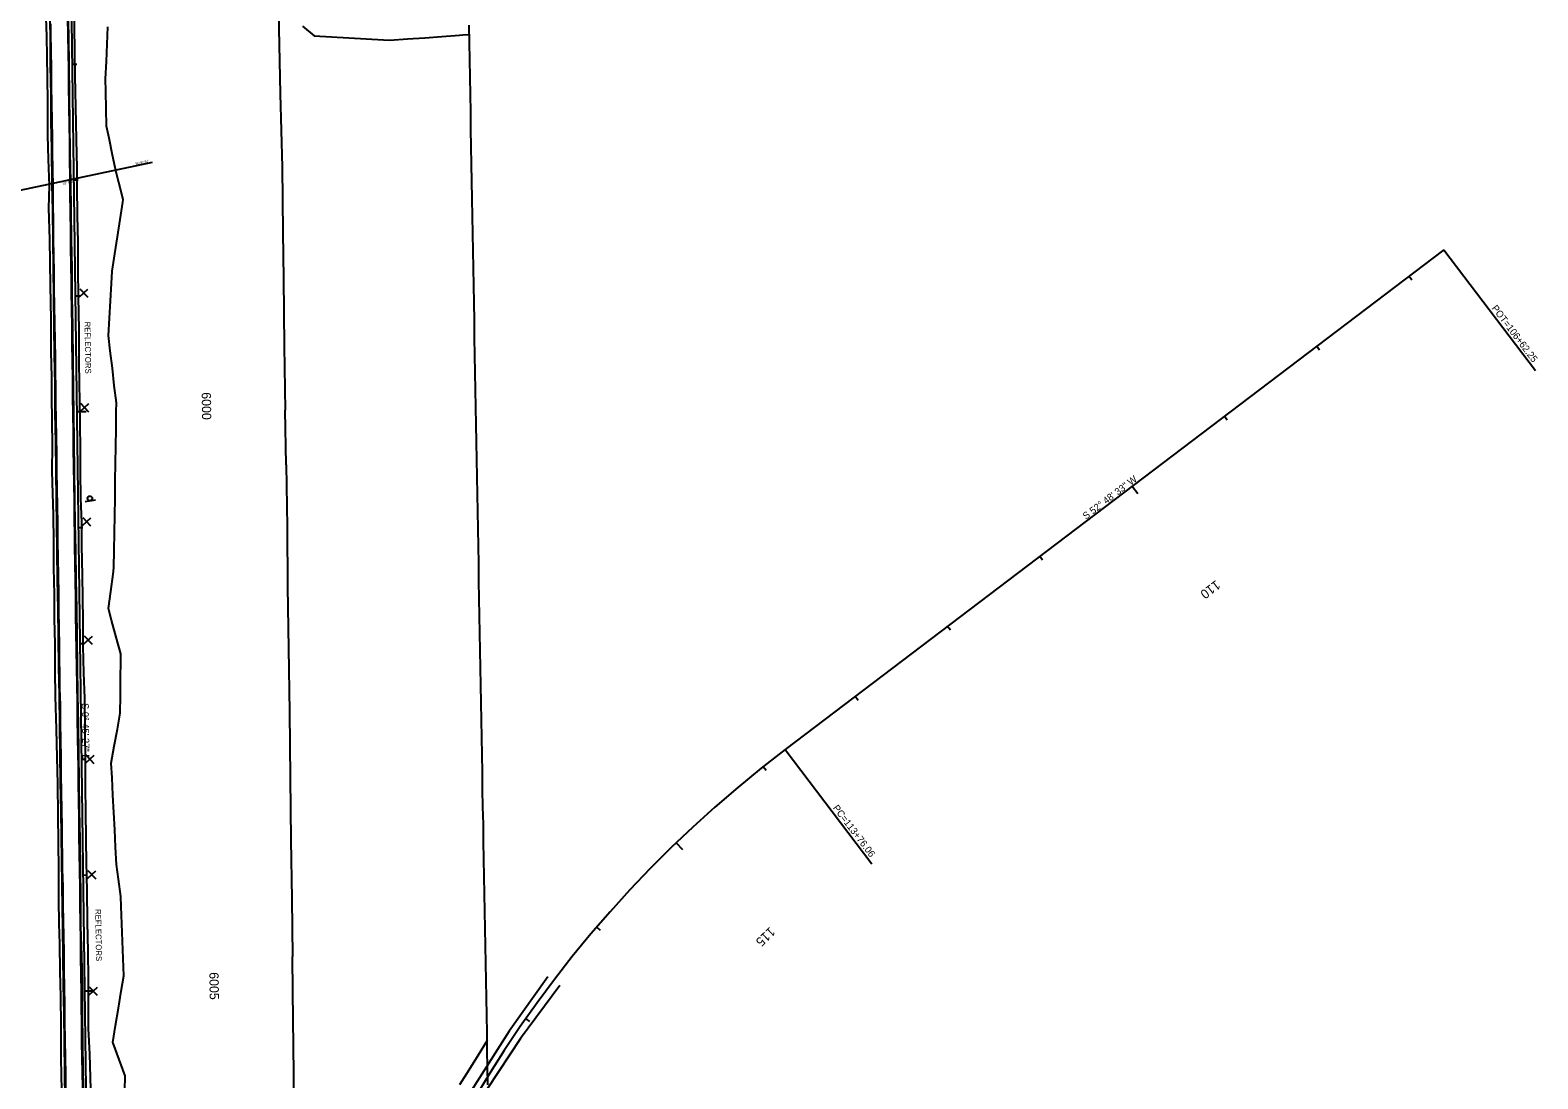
# Model space of a CAD drawing. Extents: x 2132221 to 2141942, y 535736 to 547298.
# Drawn here: x 2138929 to 2140230, y 540662 to 541568 of the extents above; entities that cross this region are included whole.
import ezdxf

# ---------------------------------------------------------------- set-up
doc = ezdxf.new("R2010")
doc.units = 0
for name, color, linetype in [('RD_EX_BldgApp', 7, 'Continuous'), ('RD_EX_Conc', 7, 'Continuous'), ('RD_EX_DR_Inlet_txCode', 7, 'Continuous'), ('RD_EX_DR_Pipe', 7, 'Continuous'), ('RD_EX_DR_Pipe_txCode', 7, 'Continuous'), ('RD_EX_Driveway', 7, 'Continuous'), ('RD_EX_Fence_Other', 7, 'Continuous'), ('RD_EX_Misc', 7, 'Continuous'), ('RD_EX_Misc_txCode', 7, 'Continuous'), ('RD_EX_Road', 7, 'Continuous'), ('RD_EX_VEG', 7, 'Continuous'), ('RD_HC_Cl', 7, 'Continuous'), ('RD_HC_Data', 7, 'Continuous'), ('RD_HC_Data_Tic', 7, 'Continuous'), ('RD_HC_TX_Sta50', 7, 'Continuous'), ('TOPO_E_TLIML-Line', 7, 'Continuous')]:
    doc.layers.add(name, color=color, linetype=linetype)

msp = doc.modelspace()

# ---------------------------------------------------------------- linework, layer by layer
at = {"layer": 'RD_EX_BldgApp'}
msp.add_line((2138976, 541160.7), (2138984.9, 541162.4), dxfattribs=at)
msp.add_circle((2138980.1, 541163.5), 2, dxfattribs=at)
at = {"layer": 'RD_EX_Conc'}
for points in [[(2138946, 541561.8), (2138945.5, 541586.8), (2138945.3, 541611.6), (2138944.8, 541636.7), (2138944.6, 541661.2), (2138944.3, 541686.5), (2138944.4, 541711.2), (2138945.2, 541736), (2138946.6, 541760.9), (2138948.8, 541786), (2138951.9, 541810.5), (2138955.4, 541835.2), (2138959.4, 541859.8), (2138964.2, 541884.1)], [(2138962.2, 541536.9), (2138961.8, 541562.1), (2138961.4, 541586.7), (2138961.1, 541611.7), (2138960.9, 541636.7), (2138960.4, 541661.5), (2138960.2, 541686.2), (2138960.4, 541711), (2138961.1, 541735.4), (2138962.6, 541759.8), (2138964.6, 541784), (2138967.6, 541808.7), (2138971.1, 541833.1), (2138975.3, 541857.2), (2138979.8, 541881)], [(2138947.6, 541434), (2138947.2, 541465.5), (2138946.8, 541488.3), (2138946.6, 541511.9), (2138946.2, 541536.8), (2138946, 541561.8)], [(2138963.7, 541437), (2138963.2, 541462.1), (2138962.9, 541486.9), (2138962.5, 541512.2), (2138962.2, 541536.9)], [(2138958.8, 540643.7), (2138958.5, 540668.8), (2138958.1, 540693.6), (2138957.8, 540718.6), (2138957.4, 540743.6), (2138957.1, 540768.5), (2138956.7, 540793.4), (2138956.5, 540809.5), (2138955.2, 540893.6), (2138954.8, 540918.6), (2138954.5, 540943.4), (2138954.2, 540968.4), (2138953.8, 540993.3), (2138953.4, 541018.1), (2138953.1, 541042.9), (2138952.7, 541068.2), (2138952.2, 541093.1), (2138951.9, 541118.1), (2138951.7, 541141.5), (2138951.3, 541162.2), (2138951, 541187.2), (2138950.7, 541212.2), (2138950.2, 541237.2), (2138950, 541262.1), (2138949.7, 541287.1), (2138949.4, 541312.1), (2138949, 541337.1), (2138948.6, 541362.1), (2138948.4, 541387.1), (2138948, 541411.9), (2138947.6, 541434)], [(2138974.8, 540644.3), (2138974.4, 540669.3), (2138974.1, 540694.2), (2138973.8, 540719), (2138973.6, 540744.1), (2138973.2, 540768.8), (2138972.4, 540794), (2138972.2, 540819), (2138972, 540843.7), (2138971.6, 540869), (2138971.2, 540894), (2138970.8, 540919.1), (2138970.5, 540944), (2138970.2, 540968.7), (2138969.7, 540993.8), (2138969.5, 541018.8), (2138969, 541043.4), (2138968.7, 541068.5), (2138968.3, 541093.8), (2138967.9, 541118.6), (2138967.5, 541141.9), (2138967.2, 541162.4), (2138966.9, 541187.7), (2138966.6, 541212.3), (2138966.3, 541237.1), (2138965.7, 541280.5), (2138965.3, 541312.4), (2138964.9, 541337.3), (2138964.7, 541362.3), (2138964.3, 541387), (2138964, 541412.4), (2138963.7, 541437)]]:
    msp.add_lwpolyline(points, dxfattribs=at)
at = {"layer": 'RD_EX_DR_Pipe'}
msp.add_line((2139034, 541453.5), (2138887.3, 541422.4), dxfattribs=at)
at = {"layer": 'RD_EX_Driveway'}
for points in [[(2139375.5, 540750.5), (2139341.9, 540703.7), (2139314.3, 540660.2), (2139285.4, 540614.3), (2139260.8, 540569.9), (2139237.3, 540520.3), (2139217.3, 540472.7), (2139203.1, 540422.7), (2139191.9, 540369.7), (2139183.5, 540318.4), (2139176.9, 540267), (2139170.5, 540214.7), (2139166.2, 540162.6), (2139164.6, 540094), (2139167.5, 540037), (2139175.6, 539964.2)], [(2139385.8, 540743), (2139351.7, 540697.3), (2139323.3, 540654.3), (2139295.6, 540608.6), (2139271.4, 540564), (2139248.4, 540514.7), (2139230, 540468.9), (2139215.3, 540419.4), (2139204.7, 540368.2), (2139197.1, 540317.2), (2139190.3, 540266.1), (2139182.5, 540214.2), (2139178.3, 540162.7), (2139177.5, 540093.8), (2139180.1, 540038.7), (2139189.6, 539965.5)]]:
    msp.add_lwpolyline(points, dxfattribs=at)
at = {"layer": 'RD_EX_Fence_Other'}
for p, q in [((2139149.6, 541192.5), (2139148.7, 541239.8)), ((2139155.4, 540737.9), (2139154.9, 540768.1))]:
    msp.add_line(p, q, dxfattribs=at)
for points in [[(2139141.6, 541672.7), (2139142.4, 541621.9), (2139143.3, 541569.1), (2139144.3, 541512.7), (2139146, 541449.4), (2139146.7, 541393.4), (2139147.2, 541353.2), (2139147.7, 541294.9), (2139148.7, 541239.8)], [(2139149.6, 541192.5), (2139150.3, 541139.1), (2139150.8, 541087.1), (2139151.4, 541033.9), (2139152.3, 540979.4), (2139152.9, 540922.3), (2139153.6, 540868.4), (2139154.3, 540817.8), (2139154.9, 540768.1)], [(2139159, 540375.7), (2139158.3, 540435.3), (2139157.5, 540488.7), (2139157.6, 540516.8), (2139157.1, 540575.5), (2139156.5, 540627.4), (2139156, 540666.9), (2139155.4, 540737.9)]]:
    msp.add_lwpolyline(points, dxfattribs=at)
at = {"layer": 'RD_EX_Misc'}
for p, q in [((2138971.1, 541337.5), (2138978.4, 541344.2)), ((2138971.4, 541344.5), (2138978.2, 541337.2)), ((2138971.8, 541238.5), (2138979.2, 541245.3)), ((2138972.1, 541245.6), (2138978.9, 541238.2)), ((2138973.7, 541140), (2138981, 541146.8)), ((2138973.9, 541147.1), (2138980.7, 541139.8)), ((2138974.9, 541038), (2138982.3, 541044.7)), ((2138975.2, 541045), (2138982, 541037.7)), ((2138976.3, 540935.1), (2138983.7, 540941.9)), ((2138976.6, 540942.2), (2138983.4, 540934.8)), ((2138978, 540835.4), (2138985.3, 540842.1)), ((2138978.3, 540842.4), (2138985.1, 540835.1)), ((2138979.4, 540735), (2138986.7, 540741.7)), ((2138979.6, 540742), (2138986.4, 540734.7))]:
    msp.add_line(p, q, dxfattribs=at)
for points in [[(2138959.4, 540651), (2138959.2, 540666), (2138959.2, 540666.3), (2138959, 540681.3), (2138958.8, 540696.3), (2138958.6, 540711.3), (2138958.4, 540726.3), (2138958.2, 540741.3), (2138958, 540756.3), (2138957.8, 540771.3), (2138957.6, 540786.3), (2138957.4, 540798.4), (2138957.1, 540813.4), (2138956.9, 540828.4), (2138956.6, 540843.4), (2138956.4, 540858.4), (2138956.3, 540864.9), (2138956.1, 540879.9), (2138955.8, 540894.9), (2138955.6, 540909.9), (2138955.4, 540924.9), (2138955.2, 540939.9), (2138955, 540954.9), (2138954.8, 540969.9), (2138954.6, 540984.9), (2138954.3, 540999.9), (2138954.1, 541014.9), (2138954, 541021.8), (2138953.8, 541036.8), (2138953.6, 541051.8), (2138953.4, 541066.8), (2138953.2, 541081.8), (2138953, 541096.8), (2138952.7, 541111.8), (2138952.5, 541126.7), (2138952.3, 541141.7), (2138952.1, 541156.7), (2138951.9, 541171.7), (2138951.7, 541186.7), (2138951.5, 541201.7), (2138951.2, 541216.7), (2138951, 541231.7), (2138950.8, 541246.7), (2138950.6, 541261.7), (2138950.5, 541269.8), (2138950.3, 541284.8), (2138950.1, 541299.8), (2138949.8, 541314.8), (2138949.6, 541329.8), (2138949.4, 541344.8), (2138949.2, 541359.8), (2138949, 541372.8), (2138948.8, 541387.8), (2138948.7, 541402.8), (2138948.5, 541417.8), (2138948.3, 541432.8), (2138948.1, 541447.8), (2138947.9, 541462.8), (2138947.8, 541474.7), (2138947.6, 541489.7), (2138947.3, 541504.7), (2138947.1, 541519.7), (2138946.9, 541534.7), (2138946.7, 541549.7), (2138946.5, 541564.7), (2138946.3, 541573.2)], [(2138960.9, 541578.5), (2138961.1, 541563.5), (2138961.3, 541548.5), (2138961.5, 541533.5), (2138961.7, 541518.5), (2138961.9, 541503.5), (2138962, 541500.9), (2138962.2, 541485.9), (2138962.4, 541470.9), (2138962.5, 541455.9), (2138962.7, 541440.9), (2138962.9, 541425.9), (2138963.1, 541411), (2138963.1, 541409.9), (2138963.3, 541394.9), (2138963.5, 541379.9), (2138963.7, 541364.9), (2138963.9, 541349.9), (2138964, 541342), (2138964.2, 541327), (2138964.4, 541312), (2138964.6, 541297), (2138964.8, 541282), (2138965, 541267), (2138965.2, 541252), (2138965.2, 541251.1), (2138965.4, 541236.1), (2138965.6, 541221.1), (2138965.8, 541206.1), (2138966, 541191.1), (2138966.2, 541176.1), (2138966.4, 541161.1), (2138966.6, 541146.1), (2138966.8, 541131.1), (2138966.9, 541122.4), (2138967.1, 541107.4), (2138967.4, 541092.4), (2138967.6, 541077.4), (2138967.8, 541062.4), (2138968.1, 541047.4), (2138968.3, 541032.4), (2138968.5, 541017.4), (2138968.8, 541002.4), (2138969, 540987.4), (2138969.2, 540972.4), (2138969.5, 540957.4), (2138969.7, 540942.4), (2138969.9, 540932.4), (2138970.1, 540917.4), (2138970.3, 540902.4), (2138970.5, 540887.4), (2138970.7, 540872.4), (2138970.9, 540857.4), (2138971.1, 540842.4), (2138971.3, 540827.4), (2138971.5, 540812.4), (2138971.7, 540797.4), (2138971.9, 540782.4), (2138972.1, 540767.4), (2138972.3, 540752.4), (2138972.5, 540737.4), (2138972.6, 540724.9), (2138972.8, 540709.9), (2138973, 540694.9), (2138973.2, 540679.9), (2138973.4, 540668.9), (2138973.6, 540654)]]:
    msp.add_lwpolyline(points, dxfattribs=at)
at = {"layer": 'RD_EX_Road'}
for points in [[(2138942.8, 541562.5), (2138941.9, 541594.6), (2138941.8, 541620.6), (2138941.3, 541652.6), (2138940.9, 541688), (2138941.5, 541715), (2138942.5, 541743.9), (2138944.1, 541768.6), (2138946.7, 541793), (2138948.5, 541813.5), (2138952, 541835.9), (2138956, 541858.8), (2138961, 541886.6)], [(2138967, 541547), (2138966.8, 541573.2), (2138966.4, 541601.4), (2138966.2, 541631.7), (2138965.5, 541663.7), (2138965.6, 541691.4), (2138966, 541719.2), (2138967.5, 541754.2), (2138969.7, 541778.5), (2138972.7, 541805.7), (2138976.8, 541833.2), (2138979.2, 541850.2), (2138983.5, 541872.9)], [(2138945.2, 541433.5), (2138944.4, 541456), (2138943.9, 541477), (2138943.7, 541505.7), (2138943.5, 541526.9), (2138942.8, 541562.5)], [(2138969, 541448.5), (2138968.5, 541473.3), (2138968.1, 541501.3), (2138967.4, 541528.3), (2138967, 541547)], [(2138980.8, 540653.6), (2138980, 540683.7), (2138979, 540706), (2138979, 540725.3), (2138978.8, 540748.9), (2138978.5, 540772.3), (2138977.9, 540797.9), (2138977.7, 540824.7), (2138977.3, 540849.8), (2138977, 540867.9), (2138976.5, 540895.2), (2138976.4, 540912), (2138976.3, 540938.4), (2138975.9, 540961.6), (2138975.6, 540991.2), (2138974.8, 541012.9), (2138974.4, 541036), (2138974.2, 541058.1), (2138973.6, 541097), (2138973.1, 541122.8), (2138973.2, 541142.9), (2138972.3, 541163.4), (2138972.1, 541186.7), (2138971.9, 541205.8), (2138971.7, 541228.1), (2138971.3, 541246.3), (2138970.9, 541280.8), (2138970.8, 541309.3), (2138970.4, 541337.4), (2138970.1, 541361), (2138969.9, 541384.4), (2138969.5, 541407.8), (2138969.1, 541432.8), (2138969, 541448.5)], [(2138955.8, 540652.3), (2138955.2, 540680.2), (2138955.4, 540708.8), (2138954.9, 540733.4), (2138954.4, 540755.1), (2138954.3, 540779), (2138953.6, 540796.3), (2138953.2, 540817.4), (2138953.2, 540843.3), (2138952.8, 540890.1), (2138952.3, 540917.2), (2138951.9, 540939.9), (2138951.2, 540964.4), (2138950.5, 540992.6), (2138950.2, 541014.7), (2138950.1, 541038.1), (2138949.7, 541059.7), (2138949.6, 541080.5), (2138949.1, 541103.5), (2138948.9, 541125.7), (2138948.7, 541149.6), (2138948, 541167.7), (2138947.5, 541187), (2138947.9, 541209), (2138947.6, 541231), (2138947.4, 541250.8), (2138947.3, 541268.3), (2138946.8, 541290.2), (2138946.8, 541305.4), (2138946.6, 541317.9), (2138946, 541347.3), (2138945.9, 541367.2), (2138945.5, 541387), (2138944.7, 541414.1), (2138945.2, 541433.5)]]:
    msp.add_lwpolyline(points, dxfattribs=at)
at = {"layer": 'RD_EX_VEG'}
for points in [[(2139010.4, 540652.5), (2139010.6, 540665.1), (2139005.4, 540679.1), (2139000.1, 540693.2), (2138999.9, 540693.8), (2139002.3, 540708.6), (2139004.7, 540723.4), (2139007.1, 540738.2), (2139009.3, 540751.3), (2139008.8, 540766.3), (2139008.3, 540781.3), (2139007.7, 540796.3), (2139007.2, 540811.3), (2139006.9, 540820), (2139004.8, 540834.9), (2139003, 540847.4), (2139002.3, 540862.4), (2139001.5, 540877.4), (2139000.7, 540892.3), (2139000, 540907.3), (2138999.2, 540922.3), (2138998.6, 540934.9), (2139001.2, 540949.6), (2139003.8, 540964.4), (2139006.2, 540978.1), (2139006.4, 540993.1), (2139006.5, 541008.1), (2139006.7, 541023.1), (2139006.8, 541029.4), (2139002.8, 541043.8), (2138998.8, 541058.3), (2138996.1, 541068.4), (2138998.1, 541083.3), (2139000.1, 541098.1), (2139000.9, 541103.7), (2139001.1, 541118.7), (2139001.3, 541133.7), (2139001.6, 541148.7), (2139001.8, 541163.7), (2139002, 541178.7), (2139002.2, 541193.7), (2139002.5, 541208.6), (2139002.7, 541223.6), (2139002.9, 541238.6), (2139003, 541246.1), (2139001.2, 541261), (2138999.5, 541275.9), (2138997.7, 541290.8), (2138996.1, 541304.1), (2138997, 541319.1), (2138997.8, 541334.1), (2138998.7, 541349.1), (2138999.4, 541359.8), (2139001.6, 541374.6), (2139003.9, 541389.4), (2139006.2, 541404.3), (2139008.5, 541419.1), (2139008.8, 541421.6), (2139005, 541436.1), (2139002.7, 541445), (2138999.6, 541459.7), (2138996.6, 541474.4), (2138994.4, 541484.7), (2138994.1, 541499.7), (2138993.9, 541514.7), (2138993.7, 541525.7), (2138994.3, 541540.7), (2138995, 541555.7), (2138995.6, 541570.6)], [(2139163.6, 541571.2), (2139173.7, 541562.9), (2139188.7, 541562), (2139203.7, 541561.2), (2139218.6, 541560.3), (2139233.6, 541559.4), (2139239.1, 541559.1), (2139254.1, 541560.2), (2139269.1, 541561.2), (2139284, 541562.3), (2139299, 541563.4), (2139305, 541563.8), (2139307.6, 541563.6)], [(2139323, 540695.6), (2139315.1, 540682.8), (2139307.1, 540670.1), (2139299.2, 540657.4)]]:
    msp.add_lwpolyline(points, dxfattribs=at)
at = {"layer": 'RD_HC_Cl'}
for p, q in [((2138963, 541675.5), (2138981.9, 540244.3)), ((2140148.7, 541378.2), (2139580.1, 540946.7))]:
    msp.add_line(p, q, dxfattribs=at)
msp.add_arc((2140210, 540116.6), 1042, 127.1907, 215.1407, dxfattribs=at)
at = {"layer": 'RD_HC_Data'}
for p, q in [((2140148.7, 541378.2), (2140227.9, 541273.9)), ((2139580.1, 540946.7), (2139654.9, 540848.1))]:
    msp.add_line(p, q, dxfattribs=at)
at = {"layer": 'RD_HC_Data_Tic'}
for p, q in [((2138964.8, 541538.3), (2138968.8, 541538.4)), ((2138966.1, 541438.3), (2138970.1, 541438.4)), ((2140118.7, 541355.4), (2140121.1, 541352.2)), ((2138967.5, 541338.4), (2138971.5, 541338.4)), ((2140039, 541294.9), (2140041.4, 541291.8)), ((2138968.8, 541238.4), (2138976.8, 541238.5)), ((2139959.3, 541234.5), (2139961.8, 541231.3)), ((2139879.7, 541174), (2139884.5, 541167.7)), ((2138970.1, 541138.4), (2138974.1, 541138.4)), ((2139800, 541113.6), (2139802.4, 541110.4)), ((2139720.4, 541053.1), (2139722.8, 541050)), ((2138971.4, 541038.4), (2138975.4, 541038.4)), ((2139640.7, 540992.7), (2139643.1, 540989.5)), ((2138972.7, 540938.4), (2138976.7, 540938.4)), ((2139561.2, 540932), (2139563.7, 540928.9)), ((2139486, 540866.1), (2139491.6, 540860.4)), ((2138974.1, 540838.4), (2138978.1, 540838.5)), ((2139417.6, 540793.3), (2139420.6, 540790.7)), ((2138975.4, 540738.4), (2138983.4, 540738.5)), ((2139356.4, 540714.3), (2139359.6, 540712))]:
    msp.add_line(p, q, dxfattribs=at)
at = {"layer": 'TOPO_E_TLIML-Line'}
msp.add_lwpolyline([(2139323.7, 540657.3), (2139323.4, 540672.3), (2139323.1, 540687.3), (2139322.9, 540702.3), (2139322.6, 540717.3), (2139322.3, 540732.3), (2139322.1, 540747.3), (2139321.8, 540762.3), (2139321.5, 540777.3), (2139321.3, 540792.3), (2139321, 540807.2), (2139320.7, 540822.2), (2139320.5, 540837.2), (2139320.2, 540852.2), (2139319.9, 540867.2), (2139319.7, 540882.2), (2139319.4, 540897.2), (2139319.1, 540912.2), (2139318.9, 540927.2), (2139318.6, 540942.2), (2139318.3, 540957.2), (2139318.1, 540972.2), (2139317.8, 540987.2), (2139317.5, 541002.2), (2139317.3, 541017.2), (2139317, 541032.2), (2139316.7, 541047.2), (2139316.5, 541062.2), (2139316.2, 541077.2), (2139315.9, 541092.2), (2139315.7, 541107.2), (2139315.4, 541122.2), (2139315.1, 541137.2), (2139314.9, 541152.2), (2139314.6, 541167.2), (2139314.3, 541182.2), (2139314.1, 541197.2), (2139313.8, 541212.2), (2139313.5, 541227.2), (2139313.3, 541242.2), (2139313, 541257.2), (2139312.7, 541272.2), (2139312.5, 541287.2), (2139312.2, 541302.2), (2139312, 541317.2), (2139311.7, 541332.2), (2139311.4, 541347.2), (2139311.2, 541362.2), (2139310.9, 541377.2), (2139310.6, 541392.2), (2139310.4, 541407.2), (2139310.1, 541422.2), (2139309.8, 541437.2), (2139309.6, 541452.1), (2139309.3, 541467.1), (2139309, 541482.1), (2139308.8, 541497.1), (2139308.5, 541512.1), (2139308.2, 541527.1), (2139308, 541542.1), (2139307.7, 541557.1), (2139307.4, 541572.1)], dxfattribs=at)

# ---------------------------------------------------------------- texts
at = {"layer": 'RD_EX_DR_Inlet_txCode'}
msp.add_text("IE=92.91'", height=2, rotation=11.9774, dxfattribs=at).set_placement((2139019.7, 541451.5))
at = {"layer": 'RD_EX_DR_Pipe_txCode'}
msp.add_text('18" RCP', height=2, rotation=11.9774, dxfattribs=at).set_placement((2138956.7, 541434.1))
at = {"layer": 'RD_EX_Misc_txCode'}
for p in [(2138975.5, 541316.1), (2138984.7, 540809)]:
    msp.add_text('REFLECTORS', height=5, rotation=270.9096, dxfattribs=at).set_placement(p)
at = {"layer": 'RD_HC_Data'}
for s, rotation, p in [('POT=106+62.25', 307.1907, (2140189.6, 541327.6)), ('S 52%%d 48\' 33" W', 37.1907, (2139839.8, 541145)), ('S 0%%d 45\' 27" E', 270.7574, (2138973.1, 540986.8)), ('PC=113+76.06', 307.1907, (2139621, 540896.2))]:
    msp.add_text(s, height=6, rotation=rotation, dxfattribs=at).set_placement(p)
at = {"layer": 'RD_HC_TX_Sta50'}
for s, rotation, p in [('6000', 270.7574, (2139076.6, 541255.1)), ('110', 217.1907, (2139952, 541093.3)), ('115', 224.0052, (2139567, 540794.1)), ('6005', 270.7574, (2139083.2, 540754.5))]:
    msp.add_text(s, height=8, rotation=rotation, dxfattribs=at).set_placement(p)

doc.saveas('drawing.dxf')
